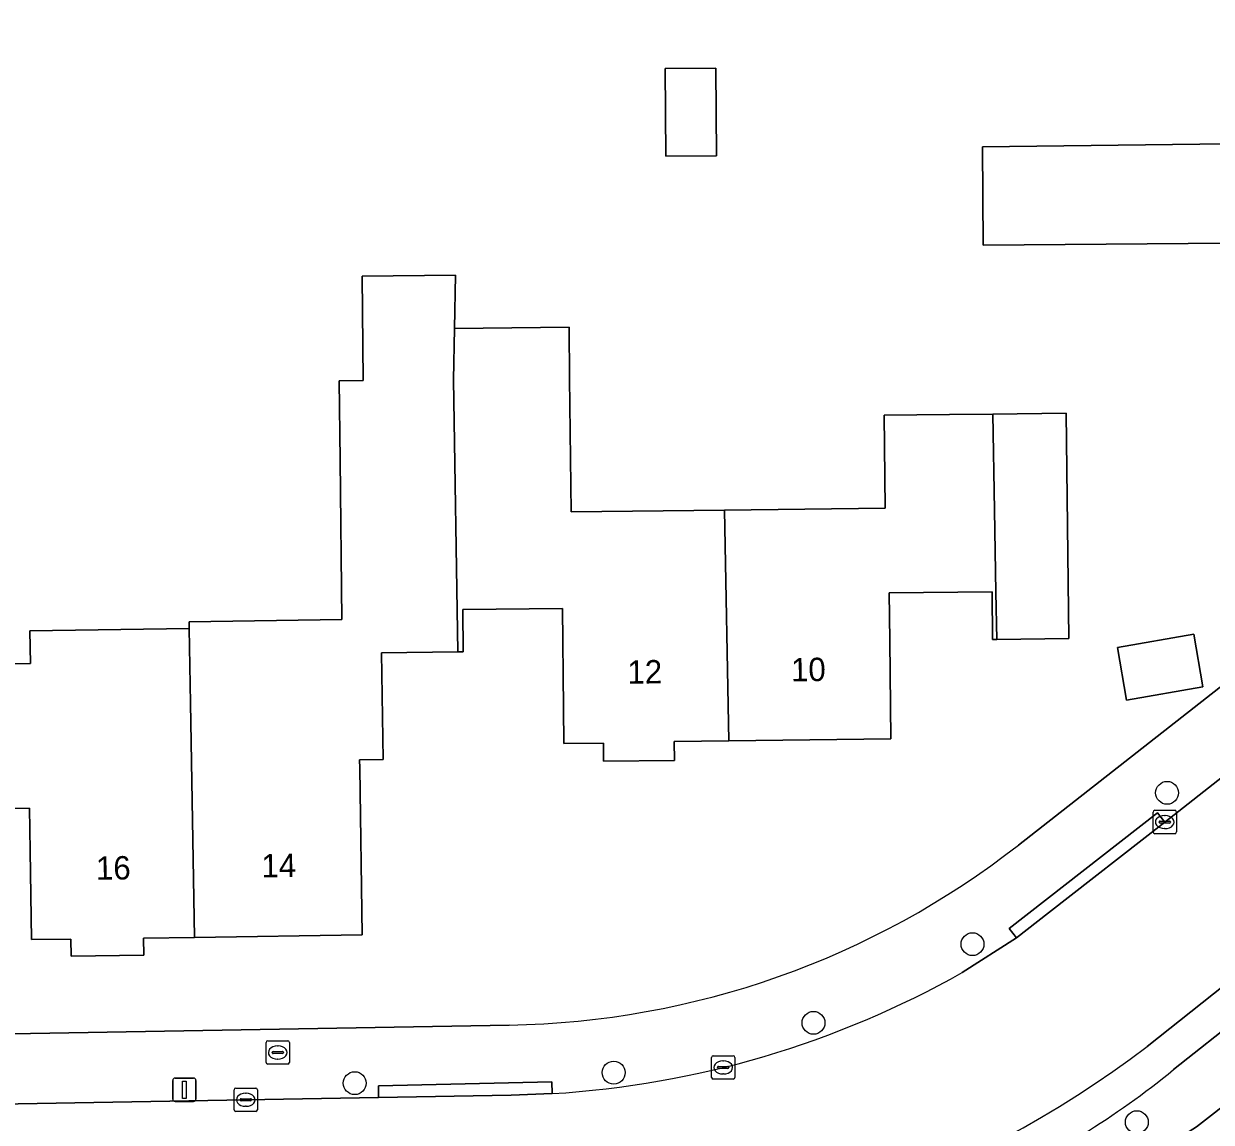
# Model space of a CAD drawing. Extents: x 157320 to 158835, y 386650 to 388491.
# Drawn here: x 158105.2 to 158156, y 387623.1 to 387670.1 of the extents above; entities that cross this region are included whole.
import ezdxf

# ---------------------------------------------------------------- set-up
doc = ezdxf.new("R2010")
doc.units = 0
for name, color, linetype in [('IMGEO_Boom', 7, 'Continuous'), ('IMGEO_Brandkraan', 7, 'Continuous'), ('IMGEO_Erf', 7, 'Continuous'), ('IMGEO_Groenvoorziening', 7, 'Continuous'), ('IMGEO_Kolk', 7, 'Continuous'), ('IMGEO_Lichtmast', 7, 'Continuous'), ('IMGEO_Oever', 7, 'Continuous'), ('IMGEO_Pand', 7, 'Continuous'), ('IMGEO_Pand_nummerreeks', 7, 'Continuous'), ('IMGEO_Rijbaan_lokaal_open', 7, 'Continuous'), ('IMGEO_Voetpad_open', 7, 'Continuous')]:
    doc.layers.add(name, color=color, linetype=linetype)

msp = doc.modelspace()

# ---------------------------------------------------------------- linework, layer by layer
at = {"layer": 'IMGEO_Boom'}
for centre in [(158154.137, 387637.15), (158145.813, 387630.676), (158139.011, 387627.309), (158130.464, 387625.179), (158119.384, 387624.727), (158152.842, 387623.059)]:
    msp.add_circle(centre, 0.489, dxfattribs=at)
at = {"layer": 'IMGEO_Brandkraan'}
for p, q in [((158115.589, 387625.615), (158115.589, 387626.467)), ((158115.664, 387626.541), (158116.516, 387626.541)), ((158116.077, 387626.321), (158116.102, 387626.321)), ((158116.59, 387626.467), (158116.59, 387625.615)), ((158115.848, 387626.035), (158115.848, 387626.047)), ((158116.286, 387625.998), (158115.888, 387625.998)), ((158115.891, 387626.084), (158116.289, 387626.084)), ((158116.1, 387625.761), (158116.075, 387625.761)), ((158116.332, 387626.047), (158116.332, 387626.035)), ((158116.516, 387625.541), (158115.664, 387625.541))]:
    msp.add_line(p, q, dxfattribs=at)
for points in [[(158115.589, 387625.615), (158115.589, 387626.467)], [(158115.664, 387626.541), (158116.516, 387626.541)], [(158116.59, 387626.467), (158116.59, 387625.615)], [(158116.516, 387625.541), (158115.664, 387625.541)]]:
    msp.add_lwpolyline(points, dxfattribs=at)
for centre, radius, start, end in [((158115.666, 387626.465), 0.0765, 91.552, 178.448), ((158115.666, 387626.465), 0.0765, 91.552, 178.448), ((158116.514, 387626.465), 0.0765, 1.552, 88.448), ((158116.514, 387626.465), 0.0765, 1.552, 88.448), ((158115.666, 387625.617), 0.0765, 181.552, 268.448), ((158115.666, 387625.617), 0.0765, 181.552, 268.448), ((158115.888, 387626.044), 0.0403, 85.8775, 175.7526), ((158115.885, 387626.034), 0.0366, 178.938, 274.7102), ((158116.289, 387626.041), 0.043, 264.8664, 352.4533), ((158116.293, 387626.046), 0.0386, 1.7309, 96.639), ((158116.514, 387625.617), 0.0765, 271.552, 358.448), ((158116.514, 387625.617), 0.0765, 271.552, 358.448)]:
    msp.add_arc(centre, radius, start, end, dxfattribs=at)
for centre, major_axis, ratio, start_param, end_param in [((158116.076, 387626.041), (-0.387, 0.002), 0.722429, 4.712389, 7.853982), ((158116.101, 387626.041), (-0.39, 0.002), 0.717154, 1.570796, 4.712389)]:
    msp.add_ellipse(centre, major_axis=major_axis, ratio=ratio, start_param=start_param, end_param=end_param, dxfattribs=at)
at = {"layer": 'IMGEO_Erf'}
for points in [[(158134.827, 387668.154), (158134.855, 387664.415), (158132.688, 387664.399), (158132.66, 387668.138)], [(158155.275, 387643.944), (158155.67, 387641.682), (158152.405, 387641.112), (158152.01, 387643.374)]]:
    msp.add_lwpolyline(points, close=True, dxfattribs=at)
for points in [[(158156.786, 387660.671), (158146.272, 387660.592), (158146.24, 387664.792), (158156.7, 387664.924)], [(158100.918, 387642.621), (158105.508, 387642.69), (158105.487, 387644.084), (158112.301, 387644.187), (158112.296, 387644.463), (158118.837, 387644.574), (158118.762, 387651.385), (158118.725, 387654.777), (158119.748, 387654.788), (158119.7, 387659.262), (158123.701, 387659.305), (158123.656, 387657.013), (158128.553, 387657.07), (158128.578, 387654.887), (158128.644, 387649.174), (158135.21, 387649.249), (158142.078, 387649.328), (158142.033, 387653.306), (158144.824, 387653.338), (158146.676, 387653.359), (158149.823, 387653.395), (158149.931, 387643.753), (158146.853, 387643.718), (158146.671, 387643.716), (158146.647, 387645.756), (158142.247, 387645.705), (158142.27, 387643.667), (158142.318, 387639.456), (158135.384, 387639.377), (158133.056, 387639.35), (158133.066, 387638.54), (158130.033, 387638.505), (158130.024, 387639.276), (158128.334, 387639.257), (158128.317, 387640.79), (158128.268, 387645.044), (158124.003, 387644.995), (158124.025, 387643.184), (158123.797, 387643.181), (158120.532, 387643.144), (158120.604, 387638.584), (158119.593, 387638.568), (158119.598, 387638.206), (158119.706, 387631.068), (158112.526, 387630.961), (158110.351, 387630.929), (158110.361, 387630.206), (158107.257, 387630.16), (158107.246, 387630.895), (158105.55, 387630.869), (158105.494, 387634.669), (158105.468, 387636.499), (158103.249, 387636.467)], [(158147.774, 387634.916), (158178.899, 387659.307)], [(158076.019, 387626.343), (158125.998, 387627.214)]]:
    msp.add_lwpolyline(points, dxfattribs=at)
msp.add_arc((158125.403, 387663.53), 36.321, 270.938, 308.0186, dxfattribs=at)
at = {"layer": 'IMGEO_Groenvoorziening'}
msp.add_lwpolyline([(158152.473, 387621.001), (158155.393, 387622.862), (158179.49, 387641.635), (158177.792, 387643.798), (158154.411, 387625.306)], dxfattribs=at)
msp.add_arc((158132.2, 387652.387), 35.024, 293.7172, 309.3568, dxfattribs=at)
at = {"layer": 'IMGEO_Kolk'}
for p, q in [((158153.535, 387635.476), (158153.535, 387636.328)), ((158153.61, 387636.402), (158154.462, 387636.402)), ((158154.536, 387636.328), (158154.536, 387635.476)), ((158153.794, 387635.896), (158153.794, 387635.908)), ((158154.232, 387635.859), (158153.834, 387635.859)), ((158153.837, 387635.945), (158154.235, 387635.945)), ((158154.023, 387636.182), (158154.048, 387636.182)), ((158154.278, 387635.908), (158154.278, 387635.896)), ((158154.462, 387635.402), (158153.61, 387635.402)), ((158154.046, 387635.622), (158154.021, 387635.622)), ((158134.649, 387624.974), (158134.649, 387625.826)), ((158134.724, 387625.9), (158135.576, 387625.9)), ((158135.137, 387625.68), (158135.162, 387625.68)), ((158135.65, 387625.826), (158135.65, 387624.974)), ((158134.908, 387625.394), (158134.908, 387625.406)), ((158135.346, 387625.357), (158134.948, 387625.357)), ((158134.951, 387625.443), (158135.349, 387625.443)), ((158135.16, 387625.12), (158135.135, 387625.12)), ((158135.392, 387625.406), (158135.392, 387625.394)), ((158135.576, 387624.9), (158134.724, 387624.9)), ((158114.223, 387623.591), (158114.223, 387624.443)), ((158114.298, 387624.517), (158115.15, 387624.517)), ((158114.711, 387624.297), (158114.736, 387624.297)), ((158115.224, 387624.443), (158115.224, 387623.591)), ((158114.482, 387624.011), (158114.482, 387624.023)), ((158114.92, 387623.974), (158114.522, 387623.974)), ((158114.525, 387624.06), (158114.923, 387624.06)), ((158114.734, 387623.737), (158114.709, 387623.737)), ((158114.966, 387624.023), (158114.966, 387624.011)), ((158115.15, 387623.517), (158114.298, 387623.517))]:
    msp.add_line(p, q, dxfattribs=at)
for points in [[(158153.535, 387635.476), (158153.535, 387636.328)], [(158153.61, 387636.402), (158154.462, 387636.402)], [(158154.536, 387636.328), (158154.536, 387635.476)], [(158154.462, 387635.402), (158153.61, 387635.402)], [(158134.649, 387624.974), (158134.649, 387625.826)], [(158134.724, 387625.9), (158135.576, 387625.9)], [(158135.65, 387625.826), (158135.65, 387624.974)], [(158135.576, 387624.9), (158134.724, 387624.9)], [(158114.223, 387623.591), (158114.223, 387624.443)], [(158114.298, 387624.517), (158115.15, 387624.517)], [(158115.224, 387624.443), (158115.224, 387623.591)], [(158115.15, 387623.517), (158114.298, 387623.517)]]:
    msp.add_lwpolyline(points, dxfattribs=at)
for centre, radius, start, end in [((158153.612, 387636.326), 0.0765, 91.552, 178.448), ((158153.612, 387636.326), 0.0765, 91.552, 178.448), ((158154.46, 387636.326), 0.0765, 1.552, 88.448), ((158154.46, 387636.326), 0.0765, 1.552, 88.448), ((158153.834, 387635.905), 0.0403, 85.8775, 175.7526), ((158153.831, 387635.895), 0.0366, 178.938, 274.7102), ((158154.235, 387635.902), 0.043, 264.8664, 352.4533), ((158154.239, 387635.907), 0.0386, 1.7309, 96.639), ((158153.612, 387635.478), 0.0765, 181.552, 268.448), ((158153.612, 387635.478), 0.0765, 181.552, 268.448), ((158154.46, 387635.478), 0.0765, 271.552, 358.448), ((158154.46, 387635.478), 0.0765, 271.552, 358.448), ((158134.726, 387625.824), 0.0765, 91.552, 178.448), ((158134.726, 387625.824), 0.0765, 91.552, 178.448), ((158135.574, 387625.824), 0.0765, 1.552, 88.448), ((158135.574, 387625.824), 0.0765, 1.552, 88.448), ((158134.948, 387625.403), 0.0403, 85.8775, 175.7526), ((158134.945, 387625.393), 0.0366, 178.938, 274.7102), ((158135.349, 387625.4), 0.043, 264.8664, 352.4533), ((158135.353, 387625.405), 0.0386, 1.7309, 96.639), ((158134.726, 387624.976), 0.0765, 181.552, 268.448), ((158134.726, 387624.976), 0.0765, 181.552, 268.448), ((158135.574, 387624.976), 0.0765, 271.552, 358.448), ((158135.574, 387624.976), 0.0765, 271.552, 358.448), ((158114.3, 387624.441), 0.0765, 91.552, 178.448), ((158114.3, 387624.441), 0.0765, 91.552, 178.448), ((158115.148, 387624.441), 0.0765, 1.552, 88.448), ((158115.148, 387624.441), 0.0765, 1.552, 88.448), ((158114.3, 387623.593), 0.0765, 181.552, 268.448), ((158114.3, 387623.593), 0.0765, 181.552, 268.448), ((158114.522, 387624.02), 0.0403, 85.8775, 175.7526), ((158114.519, 387624.01), 0.0366, 178.938, 274.7102), ((158114.923, 387624.017), 0.043, 264.8664, 352.4533), ((158114.927, 387624.022), 0.0386, 1.7309, 96.639), ((158115.148, 387623.593), 0.0765, 271.552, 358.448), ((158115.148, 387623.593), 0.0765, 271.552, 358.448)]:
    msp.add_arc(centre, radius, start, end, dxfattribs=at)
for centre, major_axis, ratio, start_param, end_param in [((158154.022, 387635.902), (-0.387, 0.002), 0.722429, 4.712389, 7.853982), ((158154.047, 387635.902), (-0.39, 0.002), 0.717154, 1.570796, 4.712389), ((158135.136, 387625.4), (-0.387, 0.002), 0.722429, 4.712389, 7.853982), ((158135.161, 387625.4), (-0.39, 0.002), 0.717154, 1.570796, 4.712389), ((158114.71, 387624.017), (-0.387, 0.002), 0.722429, 4.712389, 7.853982), ((158114.735, 387624.017), (-0.39, 0.002), 0.717154, 1.570796, 4.712389)]:
    msp.add_ellipse(centre, major_axis=major_axis, ratio=ratio, start_param=start_param, end_param=end_param, dxfattribs=at)
at = {"layer": 'IMGEO_Lichtmast'}
for p, q in [((158111.599, 387624.043), (158111.599, 387624.843)), ((158111.599, 387624.843), (158111.599, 387624.043)), ((158111.699, 387624.943), (158112.489, 387624.943)), ((158112.489, 387624.943), (158111.699, 387624.943)), ((158112.589, 387624.843), (158112.589, 387624.043)), ((158112.589, 387624.043), (158112.589, 387624.843)), ((158112.489, 387623.943), (158111.699, 387623.943)), ((158111.699, 387623.943), (158112.489, 387623.943))]:
    msp.add_line(p, q, dxfattribs=at)
msp.add_lwpolyline([(158112.019, 387624.818), (158112.169, 387624.818), (158112.169, 387624.068), (158112.019, 387624.068), (158112.019, 387624.818)], dxfattribs=at)
for centre, start, end in [((158111.699, 387624.843), 90, 180), ((158111.699, 387624.843), 90, 180), ((158112.489, 387624.843), 0, 90), ((158112.489, 387624.843), 360, 90), ((158111.699, 387624.043), 180, 270), ((158111.699, 387624.043), 180, 270), ((158112.489, 387624.043), 270, 0), ((158112.489, 387624.043), 270, 0)]:
    msp.add_arc(centre, 0.1, start, end, dxfattribs=at)
at = {"layer": 'IMGEO_Oever'}
msp.add_lwpolyline([(158202.376, 387659.464), (158197.697, 387655.819), (158195.278, 387653.934), (158179.49, 387641.635), (158155.393, 387622.862), (158152.473, 387621.001)], dxfattribs=at)
at = {"layer": 'IMGEO_Pand'}
for points in [[(158132.688, 387664.399), (158134.855, 387664.415), (158134.827, 387668.154), (158132.66, 387668.138)], [(158166.648, 387665.049), (158156.7, 387664.924), (158146.24, 387664.792), (158146.272, 387660.592), (158156.786, 387660.671), (158156.845, 387657.742), (158157.135, 387657.747), (158157.186, 387655.22), (158161.383, 387655.305), (158161.333, 387657.785), (158166.932, 387657.898), (158166.898, 387659.591), (158167.725, 387659.608), (158167.662, 387662.712), (158166.696, 387662.693)], [(158120.532, 387643.144), (158123.797, 387643.181), (158123.613, 387654.83), (158123.656, 387657.013), (158123.701, 387659.305), (158119.7, 387659.262), (158119.748, 387654.788), (158118.725, 387654.777), (158118.762, 387651.385), (158118.837, 387644.574), (158112.296, 387644.463), (158112.301, 387644.187), (158112.355, 387640.989), (158112.526, 387630.961), (158119.706, 387631.068), (158119.598, 387638.206), (158119.593, 387638.568), (158120.604, 387638.584)], [(158123.797, 387643.181), (158124.025, 387643.184), (158124.003, 387644.995), (158128.268, 387645.044), (158128.317, 387640.79), (158128.334, 387639.257), (158130.024, 387639.276), (158130.033, 387638.505), (158133.066, 387638.54), (158133.056, 387639.35), (158135.384, 387639.377), (158135.21, 387649.249), (158128.644, 387649.174), (158128.578, 387654.887), (158128.553, 387657.07), (158123.656, 387657.013), (158123.613, 387654.83)], [(158135.21, 387649.249), (158135.384, 387639.377), (158142.318, 387639.456), (158142.27, 387643.667), (158142.247, 387645.705), (158146.647, 387645.756), (158146.671, 387643.716), (158146.853, 387643.718), (158146.807, 387645.744), (158146.757, 387649.241), (158146.676, 387653.359), (158144.824, 387653.338), (158142.033, 387653.306), (158142.078, 387649.328)], [(158146.676, 387653.359), (158146.757, 387649.241), (158146.807, 387645.744), (158146.853, 387643.718), (158149.931, 387643.753), (158149.823, 387653.395)], [(158112.355, 387640.989), (158112.301, 387644.187), (158105.487, 387644.084), (158105.508, 387642.69), (158100.918, 387642.621), (158100.879, 387645.257), (158099.062, 387645.229), (158099.097, 387642.594), (158099.172, 387636.914), (158099.207, 387634.576), (158103.276, 387634.636), (158103.249, 387636.467), (158105.468, 387636.499), (158105.494, 387634.669), (158105.55, 387630.869), (158107.246, 387630.895), (158107.257, 387630.16), (158110.361, 387630.206), (158110.351, 387630.929), (158112.526, 387630.961)], [(158155.67, 387641.682), (158155.275, 387643.944), (158152.01, 387643.374), (158152.405, 387641.112)]]:
    msp.add_lwpolyline(points, close=True, dxfattribs=at)
at = {"layer": 'IMGEO_Rijbaan_lokaal_open'}
for points in [[(158211.411, 387679.035), (158209.126, 387678.258), (158207.454, 387677.465), (158206.557, 387676.982), (158204.185, 387675.49), (158202.723, 387674.336), (158192.537, 387666.297), (158192.559, 387666.224), (158179.127, 387655.6), (158179.107, 387655.611), (158154.034, 387635.899), (158149.069, 387632.019), (158147.688, 387630.946), (158145.373, 387629.462)], [(158153.283, 387626.295), (158185.18, 387651.626), (158190.704, 387655.922), (158190.976, 387656.135), (158196.523, 387660.451), (158200.652, 387663.701), (158208.063, 387669.45)], [(158127.831, 387624.281), (158126.079, 387624.213), (158120.408, 387624.115), (158102.535, 387623.805), (158096.341, 387623.697), (158079.946, 387623.413), (158079.894, 387616.487), (158083.573, 387616.514), (158090.459, 387616.626), (158126.395, 387617.046)]]:
    msp.add_lwpolyline(points, dxfattribs=at)
for centre, radius, start, end in [((158125.383, 387664.858), 40.651, 273.4529, 299.4559), ((158125.816, 387662.438), 45.395, 270.731, 307.2336)]:
    msp.add_arc(centre, radius, start, end, dxfattribs=at)
at = {"layer": 'IMGEO_Voetpad_open'}
for points in [[(158181.484, 387661.332), (158178.934, 387659.311), (158178.899, 387659.307), (158147.774, 387634.916)], [(158190.976, 387656.135), (158190.704, 387655.922), (158185.18, 387651.626), (158153.283, 387626.295)], [(158154.411, 387625.306), (158177.792, 387643.798), (158186.169, 387650.424), (158193.473, 387656.105)], [(158145.373, 387629.462), (158147.688, 387630.946), (158147.383, 387631.342), (158153.729, 387636.294), (158154.034, 387635.899), (158179.107, 387655.611)], [(158125.998, 387627.214), (158076.019, 387626.343), (158073.811, 387625.87), (158075.673, 387624.35), (158075.691, 387623.326), (158078.751, 387623.392), (158079.946, 387623.413), (158096.341, 387623.697), (158096.334, 387624.196), (158102.528, 387624.304), (158102.535, 387623.805), (158120.408, 387624.115), (158120.399, 387624.614), (158127.822, 387624.78), (158127.831, 387624.281)]]:
    msp.add_lwpolyline(points, dxfattribs=at)
for points in [[(158154.034, 387635.899), (158153.729, 387636.294), (158147.383, 387631.342), (158147.688, 387630.946), (158149.069, 387632.019)], [(158120.408, 387624.115), (158126.079, 387624.213), (158127.831, 387624.281), (158127.822, 387624.78), (158120.399, 387624.614)]]:
    msp.add_lwpolyline(points, close=True, dxfattribs=at)
for centre, radius, start, end in [((158125.403, 387663.53), 36.321, 270.938, 308.0186), ((158125.383, 387664.858), 40.651, 273.4529, 299.4559), ((158125.816, 387662.438), 45.395, 270.731, 307.2336), ((158132.2, 387652.387), 35.024, 293.7172, 309.3568)]:
    msp.add_arc(centre, radius, start, end, dxfattribs=at)

# ---------------------------------------------------------------- texts
at = {"layer": 'IMGEO_Pand_nummerreeks'}
for s, rotation, p in [('10', 0.8153, (158138.054, 387641.916)), ('12', 0.8153, (158131.056, 387641.816)), ('16', 0.8079, (158108.319, 387633.427)), ('14', 0.8079, (158115.397, 387633.527))]:
    msp.add_text(s, height=1, rotation=rotation, dxfattribs=at).set_placement(p)

doc.saveas('drawing.dxf')
